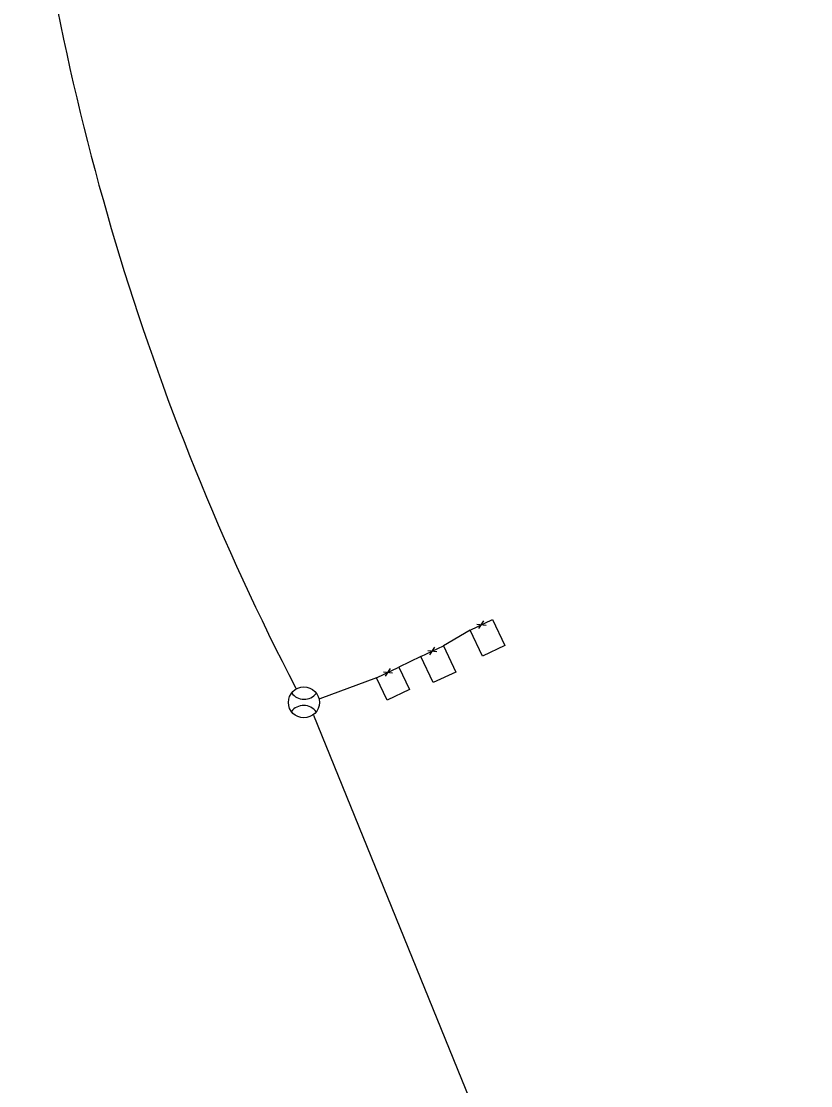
# Model space of a CAD drawing. Extents: x 601462 to 605493, y 331960 to 402715.
# Drawn here: x 604021.1 to 604212.1, y 338881.9 to 339139.5 of the extents above; entities that cross this region are included whole.
import ezdxf

# ---------------------------------------------------------------- set-up
doc = ezdxf.new("R2010")
doc.units = 0
doc.layers.add('P_FTMS', color=7, linetype='Continuous')
doc.layers.add('P_FTMSConduit', color=7, linetype='Continuous')

msp = doc.modelspace()

# ---------------------------------------------------------------- linework, layer by layer
at = {"layer": 'P_FTMS'}
for p, q in [((604129.69, 338992.15), (604123.24, 338988.32)), ((604117.81, 338985.76), (604112.49, 338983.16)), ((604107.06, 338980.61), (604093.39, 338975.54))]:
    msp.add_line(p, q, dxfattribs=at)
for points in [[(604132.67, 338985.82), (604129.69, 338992.15), (604129.69, 338992.15), (604135.12, 338994.71), (604138.1, 338988.38), (604132.67, 338985.82)], [(604120.8, 338979.43), (604117.81, 338985.76), (604117.81, 338985.77), (604123.24, 338988.32), (604126.22, 338981.99), (604120.8, 338979.43)], [(604107.06, 338980.61), (604112.49, 338983.16), (604115.05, 338977.74), (604109.62, 338975.18), (604107.06, 338980.61)]]:
    msp.add_lwpolyline(points, dxfattribs=at)
msp.add_circle((604089.49, 338974.64), 3.75, dxfattribs=at)
for centre, start, end in [((604089.54, 338979.14), 216.2095, 322.4651), ((604089.44, 338970.14), 36.2095, 142.4651)]:
    msp.add_arc(centre, 3.75, start, end, dxfattribs=at)
at = {"layer": 'P_FTMSConduit'}
for p, q in [((604131.34, 338993.55), (604133.57, 338993.3)), ((604131.83, 338992.52), (604133.06, 338994.4)), ((604119.95, 338986.14), (604121.18, 338988.01)), ((604119.47, 338987.16), (604121.69, 338986.92)), ((604109.2, 338980.98), (604110.43, 338982.85)), ((604108.72, 338982), (604110.94, 338981.76)), ((604212.1, 338675.69), (604091.92, 338971.47))]:
    msp.add_line(p, q, dxfattribs=at)
msp.add_arc((604640.25, 339264.43), 622.48, 185.95802, 207.38381, dxfattribs=at)

doc.saveas('drawing.dxf')
